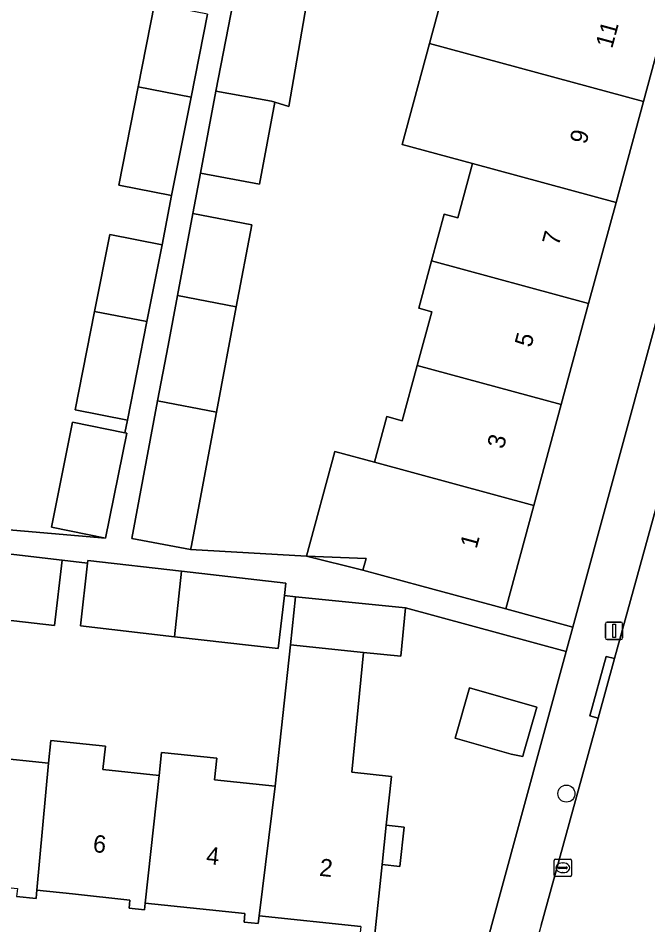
# Model space of a CAD drawing. Extents: x 162026 to 163502, y 387295 to 388169.
# Drawn here: x 162348.6 to 162384.7, y 387998.2 to 388050.3 of the extents above; entities that cross this region are included whole.
import ezdxf

# ---------------------------------------------------------------- set-up
doc = ezdxf.new("R2010")
doc.units = 0
for name, color, linetype in [('IMGEO_Boom', 7, 'Continuous'), ('IMGEO_Erf', 7, 'Continuous'), ('IMGEO_Kolk', 7, 'Continuous'), ('IMGEO_Lichtmast', 7, 'Continuous'), ('IMGEO_Pand', 7, 'Continuous'), ('IMGEO_Pand_nummerreeks', 7, 'Continuous'), ('IMGEO_Rijbaan_lokaal_open', 7, 'Continuous'), ('IMGEO_Voetpad_open', 7, 'Continuous')]:
    doc.layers.add(name, color=color, linetype=linetype)

msp = doc.modelspace()

# ---------------------------------------------------------------- linework, layer by layer
at = {"layer": 'IMGEO_Boom'}
msp.add_circle((162380.04, 388005.758), 0.489, dxfattribs=at)
at = {"layer": 'IMGEO_Erf'}
for points in [[(162394.703, 388067.775), (162390.797, 388068.834), (162389.184, 388062.886), (162387.611, 388057.089), (162386.038, 388051.289), (162384.465, 388045.491), (162382.893, 388039.692), (162381.32, 388033.894), (162379.747, 388028.095), (162378.175, 388022.298), (162376.564, 388016.36), (162380.416, 388015.314)], [(162368.539, 388019.264), (162365.109, 388019.393), (162368.355, 388018.586)], [(162373.651, 388008.937), (162374.475, 388011.832), (162378.343, 388010.73), (162377.584, 388008.062), (162377.535, 388007.891), (162376.878, 388008.019)]]:
    msp.add_lwpolyline(points, close=True, dxfattribs=at)
for points in [[(162365.125, 388051.08), (162364.096, 388045.203), (162363.301, 388045.45), (162362.413, 388040.733), (162359.032, 388041.37), (162358.596, 388039.05), (162361.976, 388038.414), (162361.088, 388033.697), (162359.948, 388027.652), (162358.487, 388019.901), (162358.463, 388019.773), (162365.109, 388019.393), (162366.738, 388025.399), (162369.028, 388024.778), (162369.739, 388027.398), (162370.62, 388027.159), (162371.482, 388030.337), (162372.316, 388033.411), (162371.559, 388033.617), (162372.298, 388036.342), (162373.025, 388039.023), (162373.801, 388038.812), (162374.646, 388041.928), (162370.603, 388043.025), (162372.176, 388048.824), (162373.75, 388054.625)], [(162340.047, 388021.596), (162353.582, 388020.423), (162350.47, 388021.05), (162351.683, 388027.083), (162354.69, 388026.478), (162354.833, 388027.199), (162351.835, 388027.793), (162352.951, 388033.426), (162353.828, 388037.852), (162356.827, 388037.258), (162357.366, 388040.083), (162354.334, 388040.684), (162355.451, 388046.32), (162356.397, 388051.092)], [(162346.982, 388007.859), (162350.298, 388007.508), (162350.435, 388008.809), (162353.568, 388008.477), (162353.428, 388007.15), (162356.66, 388006.807), (162356.799, 388008.123), (162359.97, 388007.788), (162359.839, 388006.549), (162363.317, 388006.181), (162364.196, 388014.304), (162364.495, 388017.062), (162363.848, 388017.136), (162363.497, 388014.083), (162357.534, 388014.768), (162352.135, 388015.389), (162352.549, 388018.995), (162351.083, 388019.163), (162350.651, 388015.403), (162344.79, 388016.076)], [(162373.922, 387991.467), (162376.246, 388000), (162380.035, 388013.914), (162370.805, 388016.428), (162370.526, 388013.647), (162368.395, 388013.868), (162367.724, 388006.983), (162369.995, 388006.742), (162369.699, 388003.95), (162370.723, 388003.841), (162370.484, 388001.586), (162369.46, 388001.694), (162369.018, 387997.521)], [(162368.239, 387998.132), (162362.395, 387998.751), (162362.347, 387998.298), (162361.534, 387998.385), (162361.586, 387998.873), (162355.855, 387999.48), (162355.814, 387999.085), (162354.932, 387999.179), (162354.982, 387999.65), (162351.673, 388000), (162349.64, 388000.215), (162349.617, 388000), (162349.59, 387999.745), (162348.474, 387999.863)]]:
    msp.add_lwpolyline(points, dxfattribs=at)
at = {"layer": 'IMGEO_Kolk'}
for p, q in [((162379.334, 388001.078), (162379.334, 388001.93)), ((162379.409, 388002.004), (162380.261, 388002.004)), ((162379.822, 388001.784), (162379.847, 388001.784)), ((162380.335, 388001.93), (162380.335, 388001.078)), ((162379.593, 388001.498), (162379.593, 388001.51)), ((162380.031, 388001.461), (162379.633, 388001.461)), ((162379.636, 388001.547), (162380.034, 388001.547)), ((162379.845, 388001.224), (162379.82, 388001.224)), ((162380.077, 388001.51), (162380.077, 388001.498)), ((162380.261, 388001.004), (162379.409, 388001.004))]:
    msp.add_line(p, q, dxfattribs=at)
for points in [[(162379.334, 388001.078), (162379.334, 388001.93)], [(162379.409, 388002.004), (162380.261, 388002.004)], [(162380.335, 388001.93), (162380.335, 388001.078)], [(162380.261, 388001.004), (162379.409, 388001.004)]]:
    msp.add_lwpolyline(points, dxfattribs=at)
for centre, radius, start, end in [((162379.411, 388001.928), 0.0765, 91.552, 178.448), ((162379.411, 388001.928), 0.0765, 91.552, 178.448), ((162380.259, 388001.928), 0.0765, 1.552, 88.448), ((162380.259, 388001.928), 0.0765, 1.552, 88.448), ((162379.411, 388001.08), 0.0765, 181.552, 268.448), ((162379.411, 388001.08), 0.0765, 181.552, 268.448), ((162379.633, 388001.507), 0.0403, 85.8775, 175.7526), ((162379.63, 388001.497), 0.0366, 178.938, 274.7102), ((162380.034, 388001.504), 0.043, 264.8664, 352.4533), ((162380.038, 388001.509), 0.0386, 1.7309, 96.639), ((162380.259, 388001.08), 0.0765, 271.552, 358.448), ((162380.259, 388001.08), 0.0765, 271.552, 358.448)]:
    msp.add_arc(centre, radius, start, end, dxfattribs=at)
for centre, major_axis, ratio, start_param, end_param in [((162379.821, 388001.504), (-0.387, 0.002), 0.722429, 4.712389, 7.853982), ((162379.846, 388001.504), (-0.39, 0.002), 0.717154, 1.570796, 4.712389)]:
    msp.add_ellipse(centre, major_axis=major_axis, ratio=ratio, start_param=start_param, end_param=end_param, dxfattribs=at)
at = {"layer": 'IMGEO_Lichtmast'}
for p, q in [((162382.282, 388014.702), (162382.282, 388015.502)), ((162382.282, 388015.502), (162382.282, 388014.702)), ((162382.382, 388015.602), (162383.172, 388015.602)), ((162383.172, 388015.602), (162382.382, 388015.602)), ((162383.272, 388015.502), (162383.272, 388014.702)), ((162383.272, 388014.702), (162383.272, 388015.502)), ((162383.172, 388014.602), (162382.382, 388014.602)), ((162382.382, 388014.602), (162383.172, 388014.602))]:
    msp.add_line(p, q, dxfattribs=at)
msp.add_lwpolyline([(162382.702, 388015.477), (162382.852, 388015.477), (162382.852, 388014.727), (162382.702, 388014.727), (162382.702, 388015.477)], dxfattribs=at)
for centre, start, end in [((162382.382, 388015.502), 90, 180), ((162382.382, 388015.502), 90, 180), ((162383.172, 388015.502), 0, 90), ((162383.172, 388015.502), 360, 90), ((162382.382, 388014.702), 180, 270), ((162382.382, 388014.702), 180, 270), ((162383.172, 388014.702), 270, 0), ((162383.172, 388014.702), 270, 0)]:
    msp.add_arc(centre, 0.1, start, end, dxfattribs=at)
at = {"layer": 'IMGEO_Pand'}
for points in [[(162374.408, 388054.446), (162373.75, 388054.625), (162372.176, 388048.824), (162384.465, 388045.491), (162386.038, 388051.289), (162377.786, 388053.529)], [(162365.125, 388051.08), (162364.094, 388051.394), (162361.059, 388051.985), (162359.921, 388046.087), (162363.114, 388045.508), (162363.301, 388045.45), (162364.096, 388045.203)], [(162359.429, 388050.492), (162356.397, 388051.092), (162355.451, 388046.32), (162358.487, 388045.738)], [(162372.176, 388048.824), (162370.603, 388043.025), (162374.646, 388041.928), (162382.893, 388039.692), (162384.465, 388045.491)], [(162358.487, 388045.738), (162355.451, 388046.32), (162354.334, 388040.684), (162357.366, 388040.083)], [(162363.301, 388045.45), (162363.114, 388045.508), (162359.921, 388046.087), (162359.032, 388041.37), (162362.413, 388040.733)], [(162381.32, 388033.894), (162382.893, 388039.692), (162374.646, 388041.928), (162373.801, 388038.812), (162373.025, 388039.023), (162372.298, 388036.342)], [(162358.596, 388039.05), (162357.709, 388034.344), (162361.088, 388033.697), (162361.976, 388038.414)], [(162356.827, 388037.258), (162353.828, 388037.852), (162352.951, 388033.426), (162355.953, 388032.851)], [(162379.747, 388028.095), (162381.32, 388033.894), (162372.298, 388036.342), (162371.559, 388033.617), (162372.316, 388033.411), (162371.482, 388030.337)], [(162361.088, 388033.697), (162357.709, 388034.344), (162357.171, 388031.487), (162356.571, 388028.304), (162359.948, 388027.652)], [(162355.953, 388032.851), (162352.951, 388033.426), (162351.835, 388027.793), (162354.833, 388027.199)], [(162371.482, 388030.337), (162370.62, 388027.159), (162369.739, 388027.398), (162369.028, 388024.778), (162378.175, 388022.298), (162379.747, 388028.095)], [(162359.948, 388027.652), (162356.571, 388028.304), (162355.084, 388020.409), (162358.463, 388019.773), (162358.487, 388019.901)], [(162354.69, 388026.478), (162351.683, 388027.083), (162350.47, 388021.05), (162353.582, 388020.423), (162354.796, 388026.457)], [(162369.028, 388024.778), (162366.738, 388025.399), (162365.109, 388019.393), (162368.539, 388019.264), (162368.355, 388018.586), (162371.739, 388017.668), (162376.564, 388016.36), (162378.175, 388022.298)], [(162344.79, 388016.076), (162350.651, 388015.403), (162351.083, 388019.163), (162345.199, 388019.84)], [(162357.947, 388018.531), (162352.567, 388019.15), (162352.549, 388018.995), (162352.135, 388015.389), (162357.534, 388014.768)], [(162363.848, 388017.136), (162363.929, 388017.843), (162357.947, 388018.531), (162357.534, 388014.768), (162363.497, 388014.083)], [(162368.395, 388013.868), (162370.526, 388013.647), (162370.805, 388016.428), (162364.495, 388017.062), (162364.196, 388014.304)], [(162369.995, 388006.742), (162367.724, 388006.983), (162368.395, 388013.868), (162364.196, 388014.304), (162363.317, 388006.181), (162362.395, 387998.751), (162368.239, 387998.132), (162368.183, 387997.609), (162369.018, 387997.521), (162369.46, 388001.694), (162369.699, 388003.95)], [(162373.651, 388008.937), (162376.878, 388008.019), (162377.535, 388007.891), (162377.584, 388008.062), (162378.343, 388010.73), (162374.475, 388011.832)], [(162350.298, 388007.508), (162346.982, 388007.859), (162347.122, 388009.189), (162343.962, 388009.524), (162343.814, 388008.127), (162343.135, 388000.876), (162348.521, 388000.306), (162348.489, 388000), (162348.474, 387999.863), (162349.59, 387999.745), (162349.617, 388000), (162349.64, 388000.215)], [(162355.855, 387999.48), (162356.66, 388006.807), (162353.428, 388007.15), (162353.568, 388008.477), (162350.435, 388008.809), (162350.298, 388007.508), (162349.64, 388000.215), (162351.673, 388000), (162354.982, 387999.65), (162354.932, 387999.179), (162355.814, 387999.085)], [(162362.395, 387998.751), (162363.317, 388006.181), (162359.839, 388006.549), (162359.97, 388007.788), (162356.799, 388008.123), (162356.66, 388006.807), (162355.855, 387999.48), (162361.586, 387998.873), (162361.534, 387998.385), (162362.347, 387998.298)], [(162369.699, 388003.95), (162369.46, 388001.694), (162370.484, 388001.586), (162370.723, 388003.841)]]:
    msp.add_lwpolyline(points, close=True, dxfattribs=at)
at = {"layer": 'IMGEO_Rijbaan_lokaal_open'}
msp.add_lwpolyline([(162396.157, 388061.976), (162389.086, 388036.514), (162387.431, 388030.292), (162382.807, 388013.506), (162381.865, 388010.085), (162378.596, 387998.218), (162376.084, 387989.193), (162373.857, 387981.19), (162377.446, 387980.651), (162381.183, 387980.09), (162383.308, 387988.324), (162386.344, 388000)], dxfattribs=at)
at = {"layer": 'IMGEO_Voetpad_open'}
for points in [[(162467.648, 388066.927), (162401.755, 388074.205), (162396.657, 388074.813), (162395.131, 388069.348), (162394.703, 388067.775), (162380.416, 388015.314), (162380.035, 388013.914), (162376.246, 388000), (162373.922, 387991.467)], [(162378.596, 387998.218), (162381.865, 388010.085), (162381.383, 388010.218), (162382.325, 388013.639), (162382.807, 388013.506), (162387.431, 388030.292), (162389.086, 388036.514), (162396.157, 388061.976)], [(162345.199, 388019.84), (162351.083, 388019.163), (162352.549, 388018.995), (162352.567, 388019.15), (162357.947, 388018.531), (162363.929, 388017.843), (162363.848, 388017.136), (162364.495, 388017.062), (162370.805, 388016.428), (162380.035, 388013.914), (162380.416, 388015.314), (162376.564, 388016.36), (162371.739, 388017.668), (162368.355, 388018.586), (162365.109, 388019.393), (162358.463, 388019.773), (162355.084, 388020.409), (162356.571, 388028.304), (162357.171, 388031.487), (162357.709, 388034.344), (162358.596, 388039.05), (162359.032, 388041.37), (162359.921, 388046.087), (162361.059, 388051.985)], [(162359.429, 388050.492), (162358.487, 388045.738), (162357.366, 388040.083), (162356.827, 388037.258), (162355.953, 388032.851), (162354.833, 388027.199), (162354.69, 388026.478), (162354.796, 388026.457), (162353.582, 388020.423), (162340.047, 388021.596)]]:
    msp.add_lwpolyline(points, dxfattribs=at)
msp.add_lwpolyline([(162382.807, 388013.506), (162382.325, 388013.639), (162381.383, 388010.218), (162381.865, 388010.085)], close=True, dxfattribs=at)

# ---------------------------------------------------------------- texts
at = {"layer": 'IMGEO_Pand_nummerreeks'}
for s, rotation, p in [('11', 74.8243, (162382.667, 388048.488)), ('9', 74.8243, (162381.177, 388042.99)), ('7', 74.8243, (162379.595, 388037.16)), ('5', 74.8243, (162378.014, 388031.329)), ('3', 74.8243, (162376.432, 388025.499)), ('1', 74.8243, (162374.881, 388019.778)), ('6', 353.9985, (162352.821, 388002.413)), ('4', 353.9985, (162359.323, 388001.73)), ('2', 354.0011, (162365.823, 388001.047))]:
    msp.add_text(s, height=1, rotation=rotation, dxfattribs=at).set_placement(p)

doc.saveas('drawing.dxf')
